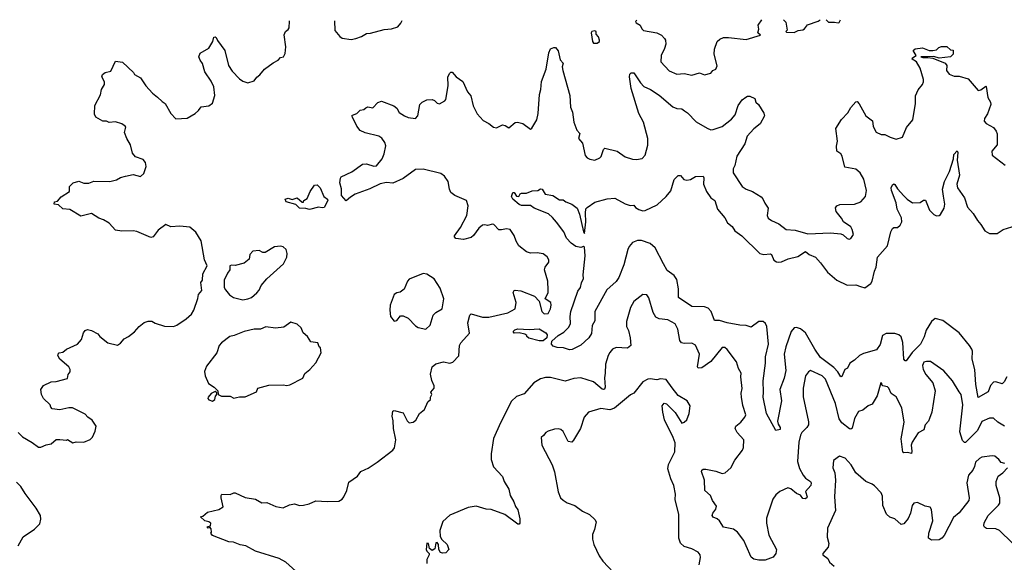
# Model space of a CAD drawing. Extents: x 2056909 to 2160450, y 827444 to 1016825.
# Tile 495 of 501: x 2133216 to 2141022, y 1011915 to 1016219. Entities that reach past the tile are written whole.
import ezdxf

# ---------------------------------------------------------------- set-up
doc = ezdxf.new("R2010")
doc.units = 0

msp = doc.modelspace()

# ---------------------------------------------------------------- linework, layer by layer
at = {"layer": '0CON10XD'}
for points in [[(2138107.5, 1016215.5), (2138097.5, 1016205), (2138102.5, 1016195), (2138135.7, 1016175.7), (2138148, 1016145), (2138162.6, 1016132.6), (2138266.7, 1016115), (2138304, 1016095), (2138328.6, 1016068.6), (2138336.5, 1016055), (2138337.5, 1016025), (2138328.6, 1015991.4), (2138301.4, 1015935), (2138299.2, 1015885), (2138365, 1015814.2), (2138425, 1015786), (2138485, 1015791.9), (2138545, 1015779.1), (2138605, 1015796.2), (2138645, 1015782.5), (2138696.4, 1015793.6), (2138710, 1015815), (2138735, 1015827.5), (2138746.1, 1015853.9), (2138721.2, 1015945), (2138723.8, 1015985), (2138745, 1016046.7), (2138765.6, 1016064.4), (2138795, 1016076.7), (2138835, 1016077.5), (2138975, 1016060.8), (2139090, 1016095), (2139067.5, 1016115), (2139075.8, 1016144.2), (2139071.5, 1016175), (2139099, 1016217.5)], [(2139272.3, 1016217.9), (2139289.3, 1016199.3), (2139300, 1016135), (2139290, 1016125), (2139295, 1016120), (2139355, 1016117.5), (2139388.3, 1016131.7), (2139425, 1016137.5), (2139437.5, 1016145), (2139461.7, 1016178.3), (2139545, 1016206.7), (2139561, 1016218.4)], [(2139608.8, 1016218.5), (2139628.3, 1016198.3), (2139675, 1016200), (2139705, 1016192.5), (2139713, 1016197), (2139723.6, 1016218.8)], [(2134628.3, 1014008.3), (2134635, 1014040), (2134659.3, 1014070.7), (2134652.5, 1014135), (2134666.4, 1014153.6), (2134668.3, 1014201.7), (2134703.3, 1014265), (2134681.2, 1014315), (2134654, 1014465), (2134613.9, 1014533.9), (2134565, 1014572.5), (2134485, 1014581.2), (2134415, 1014576.2), (2134375, 1014593.3), (2134315, 1014550), (2134275, 1014496.7), (2134255, 1014491.2), (2134145, 1014538.8), (2134115, 1014543.8), (2134025, 1014542), (2133975, 1014550), (2133925.4, 1014605.4), (2133881.7, 1014631.7), (2133842.5, 1014645), (2133785, 1014682.5), (2133700.7, 1014660.7), (2133615, 1014712.5), (2133558.3, 1014718.3), (2133525, 1014750), (2133490, 1014755), (2133492.5, 1014775), (2133515, 1014780), (2133545, 1014813.3), (2133610, 1014855), (2133610, 1014895), (2133640, 1014925), (2133685, 1014936.7), (2133725, 1014922.5), (2133765, 1014922.5), (2133805, 1014936.7), (2133930, 1014935), (2133985, 1014948), (2134014.2, 1014965.8), (2134055, 1014978), (2134115, 1014990), (2134175, 1014975.7), (2134201.5, 1014998.5), (2134219.2, 1015055), (2134212.5, 1015085), (2134195, 1015109.2), (2134135, 1015130), (2134110.3, 1015160.3), (2134094.2, 1015225), (2134065.8, 1015275), (2134047.5, 1015325), (2134056.7, 1015365), (2134052.5, 1015375), (2134025, 1015392.5), (2133975, 1015407.5), (2133925, 1015402.5), (2133905, 1015412.5), (2133875, 1015412.5), (2133820, 1015445), (2133808.3, 1015468.3), (2133813, 1015537), (2133856.4, 1015623.6), (2133864.1, 1015665.9), (2133887.5, 1015705), (2133887.5, 1015725), (2133866.7, 1015765), (2133872.5, 1015785), (2133895, 1015800), (2133939.5, 1015810.5), (2133975, 1015890), (2134031.7, 1015881.7), (2134119.3, 1015799.3), (2134127.5, 1015785), (2134175, 1015757.5), (2134217.5, 1015695), (2134270, 1015635), (2134308.8, 1015605), (2134345, 1015570), (2134370, 1015555), (2134413.9, 1015473.9), (2134455, 1015432.5), (2134545, 1015436.7), (2134607.5, 1015475), (2134635, 1015497.5), (2134655, 1015526.2), (2134715, 1015536.7), (2134745, 1015557.5), (2134762.3, 1015617.7), (2134754.3, 1015685), (2134735, 1015730), (2134683.8, 1015805), (2134665, 1015870), (2134646.7, 1015896.7), (2134637.5, 1015925), (2134647, 1015953), (2134716.1, 1015993.9), (2134746.7, 1016045), (2134755, 1016080), (2134765, 1016083.3), (2134775, 1016077.5), (2134783.9, 1016053.9), (2134843.8, 1015975), (2134872, 1015855), (2134899.7, 1015809.7), (2134958.3, 1015748.3), (2134985, 1015730), (2135025, 1015717.5), (2135075, 1015732.5), (2135095, 1015762.5), (2135119.5, 1015780.5), (2135156.7, 1015825), (2135225, 1015876.2), (2135265, 1015896.7), (2135285, 1015917.5), (2135307.5, 1015925), (2135320.7, 1015950.7), (2135326.4, 1016003.6), (2135312.3, 1016097.7), (2135323.3, 1016125), (2135345, 1016140), (2135353.8, 1016155), (2135354.2, 1016205.8), (2135355.3, 1016210.1)], [(2135711.9, 1016210.8), (2135714.2, 1016134.2), (2135753.3, 1016085), (2135772.3, 1016072.3), (2135845, 1016060.8), (2135880.7, 1016069.3), (2135925, 1016084.4), (2135965, 1016109.4), (2135997.4, 1016112.6), (2136105, 1016141.4), (2136165, 1016146.2), (2136215, 1016163.3), (2136238.3, 1016191.7), (2136247.4, 1016211.8)], [(2137765, 1016032.5), (2137795, 1016033.3), (2137812.5, 1016045), (2137813.3, 1016055), (2137803.6, 1016083.6), (2137787.5, 1016105), (2137787.5, 1016125), (2137775, 1016130), (2137752.5, 1016125), (2137747.5, 1016115), (2137756.4, 1016046.4), (2137765, 1016032.5)], [(2135405, 1011844), (2135325.4, 1011915.4), (2135273.3, 1011945), (2135085, 1012002.5), (2135010, 1012045), (2134965, 1012052), (2134910, 1012075), (2134873, 1012077), (2134745, 1012127.5), (2134732.5, 1012145), (2134737.5, 1012155), (2134735, 1012180), (2134725, 1012190), (2134710, 1012185), (2134703.3, 1012195), (2134730, 1012205), (2134732.5, 1012225), (2134717, 1012237), (2134683, 1012243), (2134650, 1012275), (2134668.3, 1012281.7), (2134706.4, 1012313.6), (2134795, 1012334), (2134830, 1012355), (2134813, 1012427), (2134812.5, 1012445), (2134820, 1012455), (2134885, 1012452.5), (2134913, 1012467), (2134925, 1012466.7), (2135005, 1012427.5), (2135085, 1012416.7), (2135135, 1012386.7), (2135175, 1012390), (2135247.9, 1012357.9), (2135305, 1012345.8), (2135355, 1012370.8), (2135395, 1012377.5), (2135435, 1012366.2), (2135465, 1012366.7), (2135511.7, 1012378.3), (2135565, 1012402.5), (2135655, 1012396.2), (2135745, 1012399.2), (2135773.8, 1012415), (2135785.6, 1012434.4), (2135810, 1012485), (2135825, 1012550), (2135893.2, 1012596.8), (2135920, 1012635), (2135955, 1012652), (2135978.9, 1012661.1), (2136051.4, 1012708.6), (2136175, 1012804.2), (2136187.6, 1012822.4), (2136197.7, 1012885), (2136180, 1012975), (2136177.8, 1013037.8), (2136168.9, 1013075), (2136175, 1013112.5), (2136185, 1013120), (2136255, 1013100), (2136287.9, 1013037.9), (2136305, 1013022), (2136335, 1013026), (2136357, 1013043), (2136385.9, 1013094.1), (2136424.1, 1013125.9), (2136452.4, 1013187.6), (2136473.3, 1013205), (2136472.5, 1013225), (2136482.5, 1013245), (2136475.8, 1013265), (2136502.2, 1013295), (2136501.9, 1013315), (2136484.2, 1013355.8), (2136473.9, 1013406.1), (2136486.2, 1013465), (2136515, 1013490), (2136575, 1013505.7), (2136625, 1013494.3), (2136648.7, 1013501.3), (2136697.6, 1013552.4), (2136703.1, 1013635), (2136712.9, 1013655), (2136783, 1013733), (2136768.8, 1013815), (2136784.6, 1013875), (2136794.2, 1013885), (2136885, 1013859.7), (2136935, 1013860), (2137085, 1013893.8), (2137144.2, 1013925), (2137151.8, 1013975), (2137129.2, 1014055), (2137135, 1014070), (2137145, 1014074), (2137188, 1014068), (2137296.6, 1014026.6), (2137334, 1013985), (2137356, 1013905), (2137375, 1013886.2), (2137405, 1013887.5), (2137423.8, 1013925), (2137430, 1013955), (2137425.9, 1013975.9), (2137383.3, 1014003.3), (2137405.7, 1014055), (2137407, 1014073), (2137402.5, 1014145), (2137375.8, 1014235), (2137382.5, 1014255), (2137410, 1014295), (2137412, 1014315), (2137397.6, 1014337.6), (2137365, 1014362), (2137318.9, 1014368.9), (2137265.5, 1014365.5), (2137235, 1014377.1), (2137172, 1014425), (2137151.4, 1014461.4), (2137136.9, 1014506.9), (2137105, 1014554), (2137075, 1014560), (2137035, 1014550.8), (2137015, 1014552.5), (2136975, 1014594), (2136965, 1014597.1), (2136925, 1014586), (2136905, 1014592), (2136885, 1014589.2), (2136855, 1014565.8), (2136815, 1014506), (2136795, 1014490), (2136733.9, 1014476.1), (2136674.3, 1014484.3), (2136663.3, 1014495), (2136664, 1014505), (2136710.6, 1014569.4), (2136760.7, 1014665), (2136772.6, 1014742.6), (2136758.8, 1014785), (2136665, 1014824.2), (2136635, 1014848), (2136623.1, 1014875), (2136614.3, 1014935), (2136585, 1014977.5), (2136555, 1014998.9), (2136415, 1015033.5), (2136355, 1015031.4), (2136255, 1014958.5), (2136175, 1014921.9), (2136125, 1014927.7), (2136075, 1014916.3), (2135993.2, 1014876.8), (2135875, 1014833.6), (2135838.3, 1014811.7), (2135805, 1014781.4), (2135766.1, 1014825), (2135766.7, 1014876.7), (2135755.5, 1014925), (2135758.3, 1014961.7), (2135765, 1014972), (2135848.7, 1015011.3), (2135935, 1015072.9), (2135965, 1015074.4), (2136025, 1015055.7), (2136045, 1015058.6), (2136088.5, 1015115), (2136105.5, 1015155), (2136118.3, 1015218.3), (2136110, 1015245), (2136087.7, 1015277.7), (2136062.5, 1015295), (2135955, 1015320.6), (2135915, 1015339.2), (2135888, 1015375), (2135853.3, 1015445), (2135850, 1015455), (2135855, 1015462.5), (2135890, 1015475), (2135915, 1015500), (2135945, 1015507.5), (2135960.7, 1015519.3), (2135975, 1015527.5), (2136015, 1015520), (2136055, 1015562.5), (2136085, 1015573.3), (2136182.5, 1015535), (2136205.8, 1015515.8), (2136225, 1015483.3), (2136267.5, 1015455), (2136295, 1015442), (2136355, 1015436), (2136373.8, 1015455), (2136388.8, 1015545), (2136407.5, 1015565), (2136445, 1015583.3), (2136485.8, 1015585.8), (2136505, 1015576.7), (2136525, 1015556.2), (2136545, 1015551.2), (2136586.7, 1015575), (2136593.8, 1015586.2), (2136613.8, 1015695), (2136609.2, 1015765), (2136625, 1015793.3), (2136635, 1015802.5), (2136645, 1015802.5), (2136676.7, 1015765), (2136729.7, 1015729.7), (2136765.8, 1015645.8), (2136794, 1015615), (2136810, 1015535), (2136842.8, 1015472.8), (2136890.2, 1015420.2), (2136935, 1015396), (2136973.3, 1015365), (2136995, 1015361.4), (2137043.9, 1015383.9), (2137065, 1015378.8), (2137095, 1015360), (2137145, 1015403.3), (2137163.6, 1015406.4), (2137185, 1015400), (2137206.1, 1015396.1), (2137265, 1015350), (2137275, 1015357.5), (2137315.8, 1015425), (2137327.5, 1015475), (2137336.5, 1015625), (2137347.5, 1015665), (2137352.8, 1015727.2), (2137389.5, 1015825), (2137410, 1015955), (2137425, 1015987.5), (2137450.7, 1015999.3), (2137465, 1015997.5), (2137485, 1015972.5), (2137500.9, 1015900.9), (2137524, 1015875), (2137517.9, 1015845), (2137521.1, 1015815), (2137577.6, 1015617.6), (2137581.6, 1015525), (2137599.5, 1015485), (2137608.9, 1015405), (2137631.9, 1015341.9), (2137657.3, 1015315), (2137646.9, 1015275), (2137679.1, 1015239.1), (2137700.3, 1015140.3), (2137715, 1015123.8), (2137736.4, 1015113.6), (2137775, 1015103.8), (2137815, 1015122), (2137826.3, 1015133.7), (2137845, 1015190), (2137855, 1015198.8), (2137952.5, 1015175), (2138015, 1015131.2), (2138075, 1015111.2), (2138105, 1015110), (2138151.7, 1015118.3), (2138174.2, 1015145), (2138195.5, 1015224.5), (2138196.7, 1015275), (2138161.5, 1015405), (2138124.7, 1015474.7), (2138065, 1015672.5), (2138050, 1015765), (2138054.4, 1015785.6), (2138065, 1015797.5), (2138085, 1015796.2), (2138137, 1015717), (2138165, 1015688), (2138216, 1015666), (2138285, 1015620), (2138395, 1015527.5), (2138424.5, 1015514.5), (2138465, 1015510.6), (2138486.7, 1015495), (2138509.8, 1015479.8), (2138577.9, 1015407.9), (2138665, 1015357.5), (2138695, 1015345.8), (2138715, 1015347.1), (2138785, 1015371.8), (2138860.4, 1015429.6), (2138887.8, 1015465), (2138912.2, 1015537.8), (2138945, 1015582.5), (2138972.5, 1015605), (2138985, 1015612.5), (2139005, 1015612.5), (2139043, 1015593), (2139053.3, 1015565), (2139073.3, 1015545), (2139116.1, 1015476.1), (2139121.2, 1015455), (2139087.7, 1015392.3), (2139035, 1015352), (2138982.5, 1015295), (2138964.3, 1015235), (2138902.2, 1015135), (2138886.7, 1015063.3), (2138873.1, 1015035), (2138871.9, 1015005), (2138945, 1014895.7), (2138975, 1014875.7), (2139026.5, 1014856.5), (2139095, 1014812.9), (2139108.6, 1014798.6), (2139124.4, 1014764.4)], [(2139124.4, 1014764.4), (2139149.5, 1014725), (2139142.5, 1014665), (2139150, 1014645), (2139175, 1014626.2), (2139235, 1014600), (2139293.8, 1014553.8), (2139365, 1014548.1), (2139465, 1014520), (2139645, 1014528.6), (2139725, 1014518.8), (2139745, 1014511.2), (2139775, 1014482), (2139791.7, 1014478.3), (2139805, 1014483.8), (2139826.2, 1014515), (2139816, 1014555), (2139804, 1014575), (2139746.2, 1014616.2), (2139732, 1014645), (2139687.7, 1014697.7), (2139682.5, 1014727.5), (2139695, 1014743.3), (2139717.3, 1014752.7), (2139835, 1014756.7), (2139885, 1014774.4), (2139920.8, 1014815), (2139928.1, 1014865), (2139908.1, 1014955), (2139880, 1015005), (2139845, 1015032.2), (2139758, 1015048), (2139737.5, 1015135), (2139725, 1015154), (2139694.3, 1015175), (2139690.6, 1015215), (2139699.4, 1015255), (2139686.9, 1015355), (2139732.4, 1015427.6), (2139781.2, 1015478.8), (2139805, 1015521.2), (2139845, 1015567.5), (2139855, 1015568.8), (2139871.7, 1015551.7), (2139925, 1015456.2), (2139976.3, 1015416.3), (2139981.2, 1015371.2), (2140005.9, 1015325.9), (2140045, 1015308.8), (2140075, 1015308.8), (2140116.1, 1015286.1), (2140165, 1015270), (2140215, 1015287.5), (2140246.4, 1015363.6), (2140295.8, 1015424.2), (2140317, 1015553), (2140317.5, 1015615), (2140338.8, 1015661.2), (2140373.8, 1015705), (2140382, 1015725), (2140381.4, 1015745), (2140355.6, 1015835), (2140325.7, 1015885.7), (2140291.2, 1015905), (2140295, 1015916.7), (2140322.5, 1015935), (2140300, 1015975), (2140315, 1015987.5), (2140373.6, 1015996.4), (2140425, 1015974.3), (2140455, 1015974.2), (2140485, 1015978.8), (2140502.8, 1015997.2), (2140525, 1016006.9), (2140567, 1016007), (2140595, 1015980), (2140617, 1015977), (2140616.7, 1015945), (2140595.7, 1015924.3), (2140505, 1015913.3), (2140464.1, 1015925.9), (2140360, 1015925), (2140375, 1015917.5), (2140415, 1015920), (2140454.2, 1015914.2), (2140554.3, 1015874.3), (2140565.8, 1015855.8), (2140563.1, 1015815), (2140585.3, 1015785.3), (2140625, 1015770.5), (2140665, 1015771.9), (2140735, 1015748.5), (2140815, 1015658), (2140835, 1015663.1), (2140875, 1015691.2), (2140878.3, 1015688.3), (2140892.1, 1015602.1), (2140912, 1015565), (2140914, 1015545), (2140888, 1015472), (2140864.4, 1015435), (2140863.1, 1015415), (2140878.8, 1015395), (2140935, 1015363.8), (2140958, 1015335), (2140964.1, 1015314.1), (2140965.7, 1015225), (2140924.3, 1015175), (2140925, 1015143.3), (2141028.8, 1015065)], [(2138321.3, 1014281.3), (2138255, 1014408.8), (2138215, 1014444.3), (2138145, 1014467.5), (2138115, 1014467.5), (2138075, 1014451.2), (2138049.1, 1014420.9), (2138037.1, 1014395), (2138005.8, 1014275), (2137966.2, 1014175), (2137945, 1014142.2), (2137871.9, 1014075), (2137774.7, 1013905.3), (2137775, 1013830), (2137755.8, 1013794.2), (2137749.2, 1013730.8), (2137728.8, 1013695), (2137663.8, 1013636.2), (2137595, 1013601.4), (2137575, 1013599.2), (2137527.5, 1013615), (2137477.7, 1013617.7), (2137445, 1013629.6), (2137431.7, 1013645), (2137435, 1013669.1), (2137483.8, 1013715), (2137530.3, 1013739.7), (2137569.6, 1013780.4), (2137582.4, 1013807.6), (2137580, 1013865), (2137586.2, 1013905), (2137641.4, 1014065), (2137663.1, 1014095), (2137669.5, 1014130.5), (2137685.5, 1014165), (2137682.9, 1014195), (2137698.1, 1014345), (2137693.8, 1014413.8), (2137685, 1014420), (2137665, 1014411.4), (2137625, 1014420.9), (2137586.9, 1014445), (2137551.8, 1014485), (2137529.4, 1014535), (2137472.3, 1014612.3), (2137440.6, 1014650.6), (2137408, 1014678), (2137294.6, 1014724.6), (2137265, 1014745.7), (2137195, 1014745.5), (2137175, 1014751.5), (2137125, 1014794.4), (2137114.4, 1014815), (2137125, 1014847.5), (2137135, 1014847.5), (2137155, 1014820), (2137172.5, 1014817.5), (2137183.6, 1014836.4), (2137195, 1014842.5), (2137235, 1014842.5), (2137278.3, 1014861.7), (2137325, 1014863.3), (2137345, 1014877.5), (2137357.5, 1014875), (2137382.5, 1014835), (2137444, 1014824), (2137495, 1014790), (2137525, 1014788.8), (2137545, 1014773.8), (2137592.5, 1014755), (2137635, 1014723.3), (2137654, 1014675), (2137686.1, 1014536.1), (2137695, 1014524), (2137703.9, 1014615), (2137700.5, 1014685), (2137705, 1014717.5), (2137715, 1014730), (2137775, 1014770), (2137873.4, 1014796.6), (2137935, 1014802.9), (2138015, 1014757.5), (2138056, 1014744), (2138085, 1014746.7), (2138098.9, 1014728.9), (2138123.3, 1014713.3), (2138155, 1014703.8), (2138175, 1014704.6), (2138269.7, 1014750.3), (2138342, 1014815), (2138377.9, 1014862.1), (2138405, 1014950), (2138436.4, 1014983.6), (2138453.6, 1014983.6), (2138481.4, 1014951.4), (2138505, 1014945.8), (2138535, 1014952), (2138573.9, 1014976.1), (2138635, 1014977.5), (2138640, 1014965), (2138636, 1014915), (2138660, 1014855), (2138696.1, 1014806.1), (2138725.8, 1014785.8), (2138748.8, 1014715), (2138806.6, 1014646.6), (2138827, 1014607), (2138865, 1014578), (2138885, 1014544), (2138940.8, 1014505), (2139084.5, 1014364.5), (2139115, 1014355.6), (2139165, 1014361.1), (2139175, 1014356.7), (2139195, 1014312), (2139215, 1014298.6), (2139235, 1014294.4), (2139255, 1014297.5), (2139308.1, 1014321.9), (2139385, 1014340), (2139445, 1014379.6), (2139475, 1014356.2), (2139524.6, 1014335), (2139565, 1014290.8), (2139620, 1014215), (2139695, 1014151.7), (2139777, 1014113), (2139845, 1014114.6), (2139882.5, 1014102.5), (2139917, 1014093), (2139964, 1014125), (2139975.3, 1014144.7), (2139992.2, 1014225), (2140005.9, 1014255), (2140016.8, 1014335), (2140095.4, 1014425), (2140121.8, 1014535), (2140135, 1014561.2), (2140145, 1014571.2), (2140175, 1014570), (2140195, 1014589.2), (2140210, 1014615), (2140206, 1014646), (2140173.1, 1014715), (2140164.6, 1014765), (2140127.3, 1014865), (2140125.7, 1014885), (2140135, 1014908.9), (2140145, 1014915.5), (2140155, 1014912.7), (2140175, 1014876.7), (2140225, 1014822.5), (2140252.5, 1014795), (2140295, 1014765.8), (2140355, 1014769.5), (2140382.1, 1014787.9), (2140397.2, 1014787.2), (2140428.7, 1014708.7), (2140463.6, 1014673.6), (2140485, 1014663.6), (2140505, 1014664.5), (2140516.7, 1014673.3), (2140545.9, 1014725), (2140550.3, 1014755), (2140538.5, 1014818.5), (2140531.3, 1014875), (2140547.5, 1014935), (2140587.1, 1015015), (2140618, 1015115), (2140621.4, 1015148.6), (2140647.5, 1015177.5), (2140654, 1015165), (2140647.8, 1015105), (2140665.4, 1014985), (2140646.4, 1014915), (2140651.8, 1014885), (2140706.4, 1014806.4), (2140730.8, 1014730.8), (2140775, 1014682.5), (2140808.8, 1014625), (2140836.7, 1014595), (2140868.8, 1014545), (2140905, 1014524), (2140965, 1014522.5), (2141012.5, 1014555), (2141115, 1014586.2)], [(2135515, 1014712.7), (2135485, 1014721.1), (2135435, 1014723.6), (2135405, 1014752), (2135328.8, 1014775), (2135320, 1014795), (2135343.6, 1014803.6), (2135375, 1014793.3), (2135416.7, 1014806.7), (2135455, 1014770), (2135465, 1014770), (2135470, 1014785), (2135495, 1014800), (2135520, 1014855), (2135552.5, 1014905), (2135575, 1014910), (2135599.4, 1014885), (2135627.5, 1014815), (2135655.2, 1014795.2), (2135658, 1014785), (2135631.2, 1014728.8), (2135615, 1014725.8), (2135585, 1014732), (2135515, 1014712.7)], [(2134983.9, 1013996.1), (2135025, 1014003.8), (2135055, 1014016.2), (2135095, 1014051.2), (2135115, 1014073.3), (2135129.7, 1014110.3), (2135175, 1014163.3), (2135308.3, 1014281.7), (2135333.3, 1014335), (2135336.7, 1014365), (2135327.5, 1014395), (2135306.1, 1014416.1), (2135285, 1014422.5), (2135235, 1014417.5), (2135163, 1014373), (2135145, 1014372.5), (2135115, 1014387.5), (2135065, 1014382.5), (2135040, 1014355), (2135035, 1014320), (2134995, 1014287.5), (2134925, 1014270), (2134895, 1014272.5), (2134883.3, 1014265), (2134882.5, 1014235), (2134863, 1014207), (2134838.3, 1014151.7), (2134837.5, 1014095), (2134847.5, 1014075), (2134880, 1014035), (2134912.5, 1014015), (2134983.9, 1013996.1)], [(2141042.9, 1013385), (2141021.4, 1013345), (2141005, 1013331.4), (2140955, 1013346.9), (2140935, 1013344.3), (2140913.5, 1013316.5), (2140892.9, 1013267.1), (2140815, 1013221.2), (2140795.3, 1013325), (2140788.9, 1013445), (2140766.6, 1013525), (2140769.3, 1013589.3), (2140765.4, 1013605.4), (2140745.4, 1013635.4), (2140664.4, 1013735), (2140535, 1013832.9), (2140475, 1013848.8), (2140445, 1013823.8), (2140401.1, 1013755), (2140387.6, 1013702.4), (2140358.6, 1013645), (2140292, 1013578), (2140245, 1013512.7), (2140235, 1013512.5), (2140225, 1013526.2), (2140218.5, 1013658.5), (2140203.2, 1013703.2), (2140185, 1013718.5), (2140155, 1013730), (2140085, 1013728.4), (2140055, 1013712.5), (2140037, 1013643), (2140009.6, 1013600.4), (2139905, 1013571.9), (2139874.6, 1013555), (2139835, 1013518.8), (2139798, 1013495), (2139777.5, 1013455), (2139757.3, 1013442.7), (2139735, 1013388.8), (2139725, 1013386.2), (2139701.1, 1013425), (2139669.9, 1013459.9), (2139565, 1013538.5), (2139519.2, 1013605), (2139445, 1013735.5), (2139405, 1013767.8), (2139375, 1013778.1), (2139355, 1013775.7), (2139331.1, 1013745), (2139290, 1013625), (2139275.8, 1013565), (2139290.5, 1013435), (2139275.5, 1013374.5), (2139242.5, 1013285), (2139254.4, 1013195), (2139223.8, 1013035), (2139230, 1013010), (2139246, 1012985), (2139245, 1012967.5), (2139210.7, 1012960.7), (2139136.2, 1013095), (2139111.1, 1013225), (2139113.7, 1013263.7), (2139110, 1013355), (2139127.8, 1013495), (2139127.7, 1013545), (2139153.8, 1013645), (2139138.5, 1013785), (2139129.2, 1013809.2), (2139110, 1013825), (2139075, 1013825.5), (2139015, 1013780.9), (2138975, 1013794), (2138925, 1013795.8), (2138823.9, 1013813.9), (2138765, 1013832.8), (2138723.6, 1013833.6), (2138698.9, 1013905), (2138675, 1013931.8), (2138645, 1013942.4), (2138544.2, 1013944.2), (2138438.8, 1014015), (2138440, 1014085), (2138425, 1014159.2), (2138405, 1014188.9), (2138349.3, 1014229.3), (2138321.3, 1014281.3)], [(2136435, 1013763.3), (2136470, 1013795), (2136494.2, 1013875.8), (2136514.2, 1013895.8), (2136566.7, 1013925), (2136577.5, 1014005), (2136549.5, 1014089.5), (2136503, 1014163), (2136445, 1014200), (2136415, 1014206.7), (2136305, 1014160), (2136290, 1014145), (2136265, 1014082.5), (2136233.6, 1014056.4), (2136205, 1014052.5), (2136185, 1014040), (2136152.5, 1013955), (2136150, 1013915), (2136155, 1013863.3), (2136185, 1013827.5), (2136205, 1013832.5), (2136235, 1013870), (2136255, 1013870), (2136295, 1013852.5), (2136355, 1013790), (2136375, 1013776.7), (2136435, 1013763.3)], [(2138944.1, 1013294.1), (2138934, 1013385), (2138936.2, 1013415), (2138915, 1013452.5), (2138898, 1013505), (2138825, 1013603.8), (2138805, 1013618.8), (2138785, 1013618.8), (2138695, 1013506.9), (2138625, 1013458.5), (2138594.5, 1013454.5), (2138590, 1013465), (2138604.4, 1013565), (2138575, 1013636.7), (2138545, 1013654), (2138485, 1013650), (2138464, 1013655), (2138449.5, 1013675), (2138434.4, 1013765), (2138412.5, 1013805), (2138355, 1013837.8), (2138285, 1013845.5), (2138259.5, 1013859.5), (2138238.5, 1013895), (2138205, 1014012.5), (2138187.5, 1014035), (2138155, 1014038.8), (2138085, 1013983.8), (2138059.2, 1013935), (2138026, 1013826), (2138026, 1013785), (2138042.4, 1013752.4), (2138056.9, 1013695), (2138060, 1013635), (2138035, 1013614.5), (2137945, 1013619.4), (2137916, 1013605), (2137895, 1013579.2), (2137881.1, 1013555), (2137860.6, 1013485), (2137858.8, 1013415), (2137851.1, 1013378.9), (2137856.5, 1013305), (2137851.4, 1013288.6), (2137845, 1013284.3), (2137835, 1013288.6), (2137765, 1013346.5), (2137665, 1013376.7), (2137608.3, 1013371.7), (2137539.5, 1013350.5), (2137425, 1013379.5), (2137385, 1013380), (2137345, 1013370.8), (2137292.6, 1013337.4), (2137215, 1013251.2), (2137155, 1013230), (2137115, 1013192), (2137028, 1013022), (2136973, 1012897), (2136954.2, 1012775.8), (2136955, 1012730), (2136971.7, 1012671.7), (2137043.3, 1012595), (2137056, 1012555), (2137093.3, 1012495), (2137103.8, 1012445), (2137133.8, 1012395), (2137146.2, 1012356.2), (2137165, 1012330), (2137180.7, 1012260.7), (2137180, 1012225), (2137175, 1012217.5), (2137165, 1012217.5), (2137062.7, 1012292.7), (2136953.8, 1012333.8), (2136915, 1012337.1), (2136835, 1012358.9), (2136771.3, 1012348.7), (2136625, 1012287.5), (2136571.2, 1012238.8), (2136547, 1012167), (2136548.3, 1012118.3), (2136562.5, 1012095), (2136603.8, 1012055), (2136617.5, 1012015), (2136595, 1011988.8), (2136567, 1011987), (2136553, 1011993), (2136540, 1012015), (2136536.4, 1012056.4), (2136525, 1012072.5), (2136515, 1012070), (2136507.8, 1012022.2), (2136485, 1012009.4), (2136465.6, 1012025), (2136458, 1012065), (2136445, 1012067.5), (2136438.5, 1012015), (2136442.7, 1012002.7), (2136462, 1011985), (2136462.5, 1011975), (2136442.9, 1011937.1), (2136443.1, 1011905)], [(2133205, 1012943.3), (2133239.3, 1012909.3), (2133315.8, 1012865.8), (2133365, 1012826.7), (2133385, 1012827.5), (2133425, 1012846.7), (2133465, 1012853.8), (2133505, 1012887.5), (2133535, 1012890), (2133586.7, 1012883.3), (2133595, 1012890), (2133636.4, 1012863.6), (2133665, 1012871.2), (2133725, 1012866.7), (2133775, 1012890), (2133793.6, 1012906.4), (2133813.8, 1012955), (2133821.2, 1012995), (2133791.2, 1013041.2), (2133756.2, 1013065), (2133735, 1013088.8), (2133635, 1013140), (2133605, 1013141.2), (2133535, 1013123.3), (2133475, 1013133.3), (2133462.5, 1013145), (2133457.5, 1013165), (2133404.2, 1013214.2), (2133390, 1013245), (2133383.3, 1013285), (2133405, 1013317.5), (2133465, 1013346.7), (2133505, 1013348), (2133595, 1013373.3), (2133600, 1013405), (2133617.5, 1013425), (2133616.7, 1013445), (2133606.7, 1013465), (2133533.3, 1013525), (2133517.5, 1013555), (2133520, 1013565), (2133530, 1013575), (2133557.7, 1013582.3), (2133587.5, 1013605), (2133673.9, 1013646.1), (2133705, 1013682.5), (2133723.3, 1013735), (2133736.4, 1013753.6), (2133755, 1013760), (2133785, 1013753.3), (2133836.1, 1013726.1), (2133852.5, 1013705), (2133915, 1013656.7), (2133991.7, 1013638.3), (2134015, 1013652.5), (2134045, 1013687.5), (2134080, 1013705), (2134125.9, 1013744.1), (2134162.5, 1013785), (2134204.3, 1013815.7), (2134235, 1013828), (2134265, 1013826.2), (2134290.5, 1013810.5), (2134365, 1013788.8), (2134435, 1013786.2), (2134462.5, 1013795), (2134536.7, 1013845), (2134577.3, 1013882.7), (2134596.2, 1013915), (2134628.3, 1014008.3)], [(2134915, 1013216.7), (2134935, 1013221.2), (2134958.3, 1013228.3), (2135005, 1013227.5), (2135093, 1013267), (2135105, 1013296.2), (2135190.9, 1013319.1), (2135305, 1013322.5), (2135335, 1013316.2), (2135357.7, 1013322.3), (2135460, 1013375), (2135477, 1013413), (2135516.4, 1013443.6), (2135563, 1013497), (2135607.5, 1013575), (2135600, 1013615), (2135590, 1013625), (2135580, 1013655), (2135523.6, 1013663.6), (2135497.5, 1013705), (2135463.9, 1013733.9), (2135446.7, 1013775), (2135415, 1013802.5), (2135365, 1013820), (2135309.3, 1013780.7), (2135245, 1013772.5), (2135167, 1013783), (2135126.1, 1013763.9), (2135075, 1013763.3), (2134995, 1013746), (2134917.3, 1013712.7), (2134882.5, 1013705), (2134815, 1013656.2), (2134798, 1013635), (2134780, 1013575), (2134698.3, 1013471.7), (2134682.3, 1013427.7), (2134686.7, 1013393.3), (2134714.1, 1013334.1), (2134756.7, 1013305), (2134787.5, 1013275), (2134790, 1013245), (2134815, 1013232.5), (2134883.6, 1013233.6), (2134915, 1013216.7)], [(2137335, 1013671.1), (2137252.5, 1013692.5), (2137237.5, 1013705), (2137237.5, 1013715), (2137220, 1013725), (2137175, 1013736), (2137135, 1013731.2), (2137128.8, 1013745), (2137140.7, 1013759.3), (2137165, 1013765.7), (2137255, 1013762), (2137335, 1013766.4), (2137386.5, 1013735), (2137398.5, 1013718.5), (2137395.4, 1013695), (2137365, 1013672.3), (2137335, 1013671.1)], [(2141022.5, 1012995), (2140970, 1013025), (2140935, 1013057.1), (2140905, 1013057.5), (2140845, 1013031.4), (2140810.5, 1012959.5), (2140715, 1012864), (2140705, 1012866), (2140690.9, 1012880.9), (2140668.8, 1012948.8), (2140691.9, 1013165), (2140678.6, 1013245), (2140665, 1013268), (2140611.4, 1013355), (2140543.7, 1013433.7), (2140437.6, 1013507.6), (2140405, 1013508.6), (2140385, 1013501.2), (2140374.4, 1013475), (2140378.1, 1013445), (2140400.6, 1013405), (2140455, 1013338.8), (2140474.5, 1013275), (2140446.2, 1013106.2), (2140430, 1013055), (2140420.8, 1013035), (2140393.3, 1013005), (2140382.9, 1012965), (2140338.8, 1012941.2), (2140291.7, 1012868.3), (2140282.5, 1012845), (2140290, 1012795), (2140285, 1012777.5), (2140255, 1012786.7), (2140225, 1012782.5), (2140217.5, 1012787.5), (2140203.6, 1012895), (2140228.5, 1013025), (2140209.3, 1013139.3), (2140165, 1013227.5), (2140125, 1013252.5), (2140105.9, 1013295.9), (2140095, 1013307.5), (2140060, 1013315), (2140050, 1013325), (2140050, 1013335), (2140041.7, 1013338.3), (2140013.3, 1013235), (2139975, 1013170), (2139942.5, 1013155), (2139899.7, 1013120.3), (2139865, 1013110), (2139834.6, 1013055.4), (2139815, 1012977.5), (2139805, 1012971.2), (2139795, 1012973.8), (2139735, 1013020.9), (2139712.8, 1013052.8), (2139684.8, 1013175), (2139605, 1013367.8), (2139578.6, 1013395), (2139485, 1013436), (2139468.8, 1013425), (2139445, 1013393.3), (2139426.7, 1013295), (2139428.3, 1013228.3), (2139469.3, 1013029.3), (2139469.4, 1013005), (2139457.5, 1012985), (2139416.2, 1012943.8), (2139405, 1012923.3), (2139392.6, 1012867.4), (2139381.5, 1012715), (2139398, 1012658), (2139426.5, 1012605), (2139445, 1012581.5), (2139485, 1012555.4), (2139491.8, 1012545), (2139487.9, 1012525), (2139445.7, 1012475), (2139458.6, 1012435), (2139456, 1012425), (2139441.9, 1012418.1), (2139425, 1012421.1), (2139405, 1012446.2), (2139375, 1012459.4), (2139328.6, 1012498.6), (2139305, 1012504.4), (2139242.4, 1012477.6), (2139210.5, 1012449.5), (2139185.6, 1012415), (2139137.1, 1012265), (2139136.2, 1012225), (2139155, 1012131.2), (2139215.9, 1012015.9), (2139210, 1011985), (2139189.2, 1011955), (2139125, 1011931.3), (2139075, 1011930.4), (2139035, 1011939.4), (2139016.2, 1011956.2), (2138974.4, 1012045), (2138956.6, 1012086.6), (2138907.5, 1012155), (2138876.3, 1012176.3), (2138795, 1012192.5), (2138765, 1012244), (2138745, 1012260.8), (2138715, 1012273.8), (2138706.7, 1012285), (2138711.2, 1012305), (2138733.9, 1012336.1), (2138739.3, 1012359.3), (2138708, 1012405), (2138692, 1012445), (2138648.8, 1012485), (2138644.4, 1012565), (2138622, 1012635), (2138624.3, 1012645.7), (2138635, 1012653.3), (2138655, 1012654), (2138735, 1012637.5), (2138785, 1012619.2), (2138810, 1012625), (2138855, 1012664), (2138885.6, 1012725), (2138947.5, 1012805), (2138954.4, 1012825), (2138955.8, 1012885), (2138903.8, 1012943.8), (2138889.4, 1012975), (2138894.3, 1012995), (2138934.4, 1013025), (2138964.5, 1013065), (2138971.8, 1013085), (2138948.6, 1013158.6), (2138938.9, 1013225), (2138936.9, 1013255), (2138944.1, 1013294.1)], [(2138604, 1011895), (2138614.1, 1011954.1), (2138611.2, 1011975), (2138595, 1011996.2), (2138545, 1012020.8), (2138485, 1012040.6), (2138455.4, 1012065.4), (2138442.2, 1012105), (2138442.6, 1012292.6), (2138413, 1012413), (2138414.5, 1012455), (2138403.3, 1012525), (2138377.2, 1012577.2), (2138354.4, 1012655), (2138359.8, 1012690.2), (2138409.4, 1012790.6), (2138411.7, 1012861.7), (2138397.8, 1012905), (2138327.5, 1013045), (2138313.8, 1013105), (2138310, 1013155), (2138325, 1013176.7), (2138343, 1013173), (2138413, 1013103), (2138465, 1013017.5), (2138485, 1013026.2), (2138504.2, 1013045.8), (2138524.2, 1013095), (2138531.2, 1013155), (2138506.7, 1013195), (2138437.3, 1013237.3), (2138387.5, 1013297.5), (2138342.5, 1013365), (2138295, 1013371.2), (2138267.5, 1013362.5), (2138215, 1013370), (2138195, 1013366.2), (2138157.5, 1013345), (2138085, 1013256.7), (2138057.7, 1013242.3), (2137932.3, 1013137.7), (2137894.6, 1013125.4), (2137824.6, 1013135.4), (2137724.6, 1013105.4), (2137692.2, 1013065), (2137662.7, 1012975), (2137607.6, 1012882.4), (2137592.5, 1012867.5), (2137565, 1012872.9), (2137525, 1012952.5), (2137505, 1012967.8), (2137485, 1012972.2), (2137455, 1012970.6), (2137405, 1012955.8), (2137386.2, 1012945), (2137369.7, 1012920.3), (2137350, 1012905), (2137356.7, 1012845), (2137436.8, 1012686.8), (2137455, 1012632.5), (2137484.6, 1012474.6), (2137503.8, 1012425), (2137525, 1012406.7), (2137555.7, 1012385.7), (2137616.7, 1012365), (2137679.1, 1012319.1), (2137733.3, 1012295), (2137776.2, 1012255), (2137786.2, 1012235), (2137773.3, 1012175), (2137757.5, 1012135), (2137757, 1012097), (2137766.7, 1012055), (2137811.2, 1011965), (2137838.8, 1011925), (2137924, 1011835)], [(2134745, 1013193.3), (2134762.5, 1013205), (2134768.3, 1013231.7), (2134780, 1013245), (2134778.3, 1013258.3), (2134765, 1013270), (2134735, 1013252.5), (2134711.2, 1013225), (2134708.8, 1013215), (2134715, 1013202.5), (2134745, 1013193.3)], [(2141025, 1012698.8), (2140996.4, 1012706.4), (2140979.3, 1012729.3), (2140945.8, 1012755.8), (2140925, 1012760), (2140845, 1012747.5), (2140825, 1012738), (2140792.3, 1012707.7), (2140785, 1012673.3), (2140771.9, 1012645), (2140738.1, 1012605), (2140725.5, 1012545), (2140743.5, 1012425), (2140740.5, 1012405), (2140665, 1012308), (2140620.2, 1012269.8), (2140545, 1012128), (2140527.5, 1012105), (2140505, 1012092.7), (2140445, 1012090.3), (2140421.9, 1012105), (2140422.5, 1012145), (2140455.4, 1012244.6), (2140444.4, 1012334.4), (2140435, 1012353.3), (2140395, 1012359.2), (2140335, 1012388), (2140305, 1012383.3), (2140291.2, 1012365), (2140277.5, 1012305), (2140258.7, 1012261.3), (2140225, 1012218.8), (2140204.1, 1012214.1), (2140155, 1012260), (2140115, 1012272.5), (2140087.4, 1012297.4), (2140058.1, 1012365), (2140055, 1012440), (2140046.8, 1012466.8), (2139991.8, 1012521.8), (2139975, 1012535.7), (2139925, 1012556.7), (2139843.8, 1012623.8), (2139807.6, 1012687.6), (2139760.5, 1012740.5), (2139715, 1012756.7), (2139668.3, 1012721.7), (2139663.2, 1012663.2), (2139678, 1012625), (2139682.5, 1012565), (2139675.7, 1012434.3), (2139683.3, 1012325), (2139620, 1012185), (2139617.1, 1012115), (2139630.6, 1012065), (2139625.7, 1012035), (2139584, 1011985), (2139584, 1011975), (2139622, 1011945), (2139636.7, 1011915), (2139673.3, 1011885)], [(2141085, 1012070), (2140985, 1012166.9), (2140955, 1012180.5), (2140882, 1012182), (2140865, 1012193.3), (2140860.8, 1012205), (2140863, 1012227), (2140893.5, 1012286.5), (2140975, 1012367.5), (2140985.5, 1012384.5), (2140987.5, 1012425), (2140957.5, 1012525), (2140956.9, 1012555), (2140972.7, 1012597.3), (2141011.2, 1012625), (2141047.5, 1012665)], [(2133204.2, 1012045.8), (2133242.7, 1012117.3), (2133333, 1012177), (2133375, 1012220), (2133383, 1012257), (2133380, 1012285), (2133347.5, 1012345), (2133259.7, 1012459.7), (2133226.2, 1012515), (2133189.7, 1012549.7)]]:
    msp.add_lwpolyline(points, dxfattribs=at)

doc.saveas('drawing.dxf')
